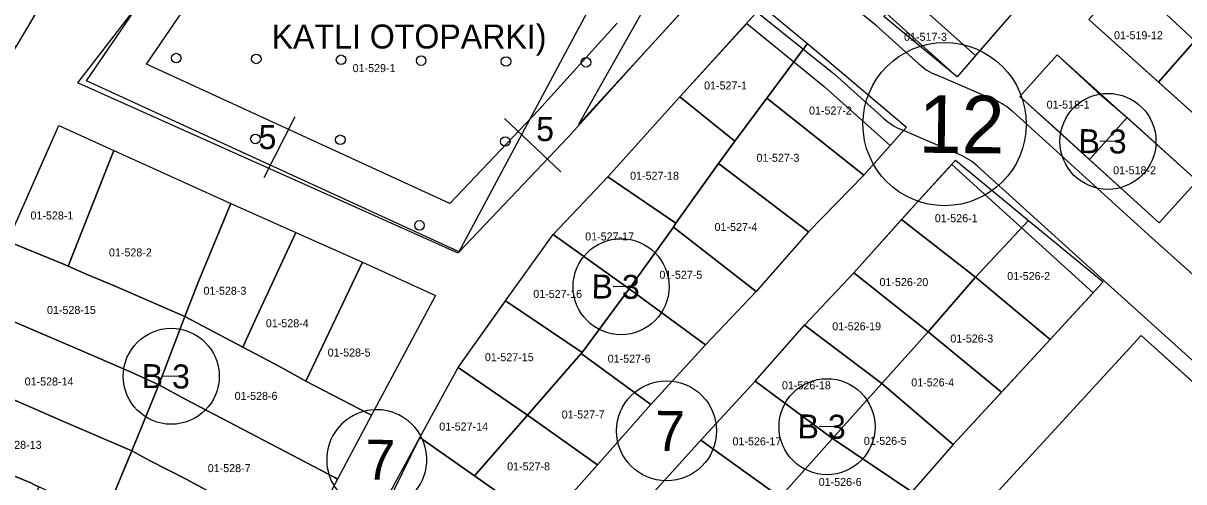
# Model space of a CAD drawing. Extents: x 413946 to 415528, y 4453939 to 4454944.
# Drawn here: x 415176.9 to 415321.9, y 4454443.2 to 4454500.5 of the extents above; entities that cross this region are included whole.
import ezdxf

# ---------------------------------------------------------------- set-up
doc = ezdxf.new("R2010")
doc.units = 0
for name, color, linetype in [('0_KADASTRO', 7, 'Continuous'), ('Level 20', 7, 'Continuous'), ('Level 27', 7, 'Continuous'), ('Level 29', 7, 'Continuous'), ('Level 32', 7, 'Continuous'), ('Level 33', 7, 'Continuous'), ('Level 58', 7, 'Continuous'), ('Level 62', 7, 'Continuous')]:
    doc.layers.add(name, color=color, linetype=linetype)

msp = doc.modelspace()

# ---------------------------------------------------------------- linework, layer by layer
at = {"layer": '0_KADASTRO'}
for p, q in [((415316.53, 4454461.44), (415302.03, 4454445.62)), ((415325.37, 4454453.49), (415316.53, 4454461.44)), ((415302.03, 4454445.62), (415299.1, 4454442.43))]:
    msp.add_line(p, q, dxfattribs=at)
for points in [[(415183.74, 4454493.02), (415186.13, 4454496.15), (415193.03, 4454505.17), (415206.78, 4454523.16), (415220.82, 4454541.53), (415253.79, 4454513.93), (415251.13, 4454508.96), (415244.3, 4454496.18), (415231.24, 4454471.75), (415183.88, 4454492.96)], [(415152.56, 4454511.91), (415158.6, 4454518.66), (415168.77, 4454512.55), (415169.66, 4454512.04), (415180.77, 4454505.68), (415175.97, 4454497.52), (415163.02, 4454505.4)], [(415314.69, 4454506.15), (415321.35, 4454513.54), (415330.07, 4454505.8), (415325.5, 4454500.43), (415323.26, 4454498.3), (415319.65, 4454501.61)], [(415246.29, 4454487.85), (415256.38, 4454505.72), (415259.33, 4454510.93), (415263.87, 4454507.07), (415260.38, 4454503.25)], [(415287.02, 4454504.37), (415287.41, 4454504.82), (415288.47, 4454506.05), (415289.44, 4454507.13), (415291.61, 4454509.52), (415298, 4454503.73), (415300.34, 4454501.63), (415295.86, 4454496.44)], [(415310.02, 4454500.93), (415314.69, 4454506.15), (415319.65, 4454501.61), (415323.26, 4454498.3), (415318.7, 4454493.11)], [(415284.42, 4454501.33), (415284.64, 4454501.58), (415284.74, 4454501.7), (415287.02, 4454504.37), (415295.86, 4454496.44), (415293.58, 4454493.77)], [(415258.94, 4454491.28), (415269.21, 4454502.6), (415274.86, 4454497.93), (415269.78, 4454491.1), (415265.77, 4454485.73)], [(415269.78, 4454491.1), (415274.86, 4454497.93), (415287.23, 4454487.47), (415281.9, 4454481.5)], [(415318.7, 4454493.11), (415323.26, 4454498.3), (415332.18, 4454490.43), (415327.52, 4454485.21)], [(415301.38, 4454491.33), (415306.07, 4454496.55), (415311.06, 4454491.91), (415314.78, 4454488.68), (415310.08, 4454483.46), (415306.25, 4454486.95)], [(415249.91, 4454481.29), (415258.94, 4454491.28), (415265.77, 4454485.73), (415263.75, 4454482.93), (415258.44, 4454475.48)], [(415263.75, 4454482.93), (415265.77, 4454485.73), (415269.78, 4454491.1), (415281.9, 4454481.5), (415275.01, 4454474.41)], [(415310.08, 4454483.46), (415314.78, 4454488.68), (415323.55, 4454480.8), (415318.81, 4454475.52)], [(415174.96, 4454473.23), (415181.35, 4454487.71), (415188.2, 4454484.56), (415182.53, 4454470.12), (415181.84, 4454470.41), (415175.43, 4454473.04)], [(415182.53, 4454470.12), (415188.2, 4454484.56), (415190.88, 4454483.35), (415202.83, 4454477.96), (415198.81, 4454468.19), (415197.07, 4454463.84), (415188.38, 4454467.61), (415184.98, 4454469.03)], [(415258.11, 4454474.98), (415258.44, 4454475.48), (415263.75, 4454482.93), (415275.01, 4454474.41), (415268.47, 4454466.96)], [(415286.63, 4454475.95), (415293.36, 4454483.37), (415302.49, 4454475.83), (415295.87, 4454468.73)], [(415243.08, 4454474.08), (415249.91, 4454481.29), (415258.44, 4454475.48), (415258.11, 4454474.98), (415252.61, 4454467.29)], [(415197.07, 4454463.84), (415198.81, 4454468.19), (415202.83, 4454477.96), (415210.94, 4454474.32), (415205.85, 4454463.29), (415204.32, 4454460.01)], [(415280.65, 4454469.3), (415286.63, 4454475.95), (415295.87, 4454468.73), (415289.94, 4454461.9)], [(415295.87, 4454468.73), (415302.49, 4454475.83), (415311.82, 4454468.14), (415305.2, 4454460.96)], [(415204.32, 4454460.01), (415205.85, 4454463.29), (415210.94, 4454474.32), (415219.28, 4454470.61), (415212.21, 4454455.76), (415209.01, 4454457.54)], [(415237.15, 4454465.78), (415243.08, 4454474.08), (415252.61, 4454467.29), (415246.74, 4454459.31)], [(415252.61, 4454467.29), (415258.11, 4454474.98), (415268.47, 4454466.96), (415262.13, 4454460.3)], [(415172.24, 4454464.66), (415174.96, 4454473.23), (415175.43, 4454473.04), (415181.84, 4454470.41), (415182.53, 4454470.12), (415184.98, 4454469.03), (415188.38, 4454467.61), (415197.07, 4454463.84), (415193.83, 4454455.27), (415190.4, 4454456.87), (415185.11, 4454459.14)], [(415212.21, 4454455.76), (415219.28, 4454470.61), (415228.41, 4454466.46), (415220.4, 4454451.48), (415220.08, 4454451.65)], [(415274.51, 4454462.72), (415280.65, 4454469.3), (415289.94, 4454461.9), (415284.17, 4454455.45)], [(415289.94, 4454461.9), (415295.87, 4454468.73), (415305.2, 4454460.96), (415299.1, 4454454.36)], [(415246.61, 4454459.19), (415246.74, 4454459.31), (415252.61, 4454467.29), (415262.13, 4454460.3), (415255.29, 4454452.82)], [(415231.25, 4454457.43), (415237.15, 4454465.78), (415246.74, 4454459.31), (415246.61, 4454459.19), (415239.91, 4454451.49)], [(415169.01, 4454456.32), (415169.12, 4454456.61), (415172.24, 4454464.66), (415185.11, 4454459.14), (415190.4, 4454456.87), (415193.83, 4454455.27), (415190.45, 4454447.04), (415182.24, 4454450.59)], [(415193.83, 4454455.27), (415197.07, 4454463.84), (415204.32, 4454460.01), (415209.01, 4454457.54), (415212.21, 4454455.76), (415220.08, 4454451.65), (415220.4, 4454451.48), (415216.16, 4454443.5), (415215.83, 4454443.68), (415197.22, 4454453.46)], [(415268.31, 4454455.75), (415274.51, 4454462.72), (415284.17, 4454455.45), (415277.97, 4454448.59)], [(415284.17, 4454455.45), (415289.94, 4454461.9), (415299.1, 4454454.36), (415293.06, 4454447.82)], [(415239.91, 4454451.49), (415246.61, 4454459.19), (415255.29, 4454452.82), (415248.63, 4454445.3)], [(415226.43, 4454448.7), (415231.25, 4454457.43), (415239.91, 4454451.49), (415233.26, 4454443.89)], [(415165.76, 4454447.93), (415169.01, 4454456.32), (415182.24, 4454450.59), (415190.45, 4454447.04), (415187.02, 4454438.74), (415178.86, 4454442.55), (415178.24, 4454442.84), (415177.83, 4454443.03)], [(415190.45, 4454447.04), (415193.83, 4454455.27), (415197.22, 4454453.46), (415215.83, 4454443.68), (415216.16, 4454443.5), (415211.94, 4454435.55), (415211.5, 4454435.79), (415197.25, 4454443.48), (415192.76, 4454445.79)], [(415261.53, 4454448.35), (415268.31, 4454455.75), (415277.97, 4454448.59), (415271.45, 4454441.25)], [(415277.97, 4454448.59), (415284.17, 4454455.45), (415293.06, 4454447.82), (415287.9, 4454441.92)], [(415233.26, 4454443.89), (415239.91, 4454451.49), (415248.63, 4454445.3), (415241.97, 4454437.8)], [(415160.16, 4454422.69), (415162.75, 4454434.4), (415165.76, 4454447.93), (415177.83, 4454443.03), (415178.24, 4454442.84), (415178.86, 4454442.55), (415176.37, 4454436.61), (415174.78, 4454432.63), (415170.05, 4454420.62)], [(415221.75, 4454440.05), (415226.43, 4454448.7), (415233.26, 4454443.89), (415241.97, 4454437.8), (415235.45, 4454430.33), (415227.92, 4454435.7), (415222.11, 4454439.86)], [(415254.93, 4454441.05), (415261.53, 4454448.35), (415271.45, 4454441.25), (415264.97, 4454434.28)], [(415271.45, 4454441.25), (415277.97, 4454448.59), (415287.9, 4454441.92), (415281.11, 4454434.3)], [(415187.02, 4454438.74), (415190.45, 4454447.04), (415192.76, 4454445.79), (415197.25, 4454443.48), (415211.5, 4454435.79), (415211.94, 4454435.55), (415207.73, 4454427.63), (415207.24, 4454427.89), (415196.44, 4454433.64)]]:
    msp.add_lwpolyline(points, close=True, dxfattribs=at)
at = {"layer": 'Level 20'}
for p, q in [((415230.2, 4454477.93), (415192.28, 4454495.35)), ((415210.81, 4454488.8), (415206.95, 4454481.17)), ((415237, 4454488.57), (415244.04, 4454481.9))]:
    msp.add_line(p, q, dxfattribs=at)
for points in [[(415192.28, 4454495.35), (415206.74, 4454516.58), (415212.21, 4454525.09), (415215.01, 4454529.04)], [(415251.09, 4454500.49), (415241.29, 4454489.65), (415230.2, 4454477.93)]]:
    msp.add_lwpolyline(points, dxfattribs=at)
at = {"layer": 'Level 27'}
for p, q in [((415327.52, 4454485.21), (415310.02, 4454500.93)), ((415306.07, 4454496.55), (415323.55, 4454480.8))]:
    msp.add_line(p, q, dxfattribs=at)
for points in [[(415293.57, 4454493.78), (415284.74, 4454501.7), (415275.45, 4454509.28)], [(415180.34, 4454504.95), (415175.97, 4454497.52), (415171.56, 4454488.91), (415167.38, 4454476.5)], [(415300.34, 4454501.63), (415293.57, 4454493.78)], [(415249.91, 4454481.29), (415258.94, 4454491.28), (415267.27, 4454500.46)], [(415267.27, 4454500.46), (415276.94, 4454492.58), (415285.18, 4454485.18)], [(415301.38, 4454491.33), (415306.07, 4454496.55)], [(415318.81, 4454475.52), (415301.38, 4454491.33)], [(415179.19, 4454482.82), (415181.35, 4454487.71)], [(415181.35, 4454487.71), (415188.2, 4454484.56), (415202.83, 4454477.96), (415210.94, 4454474.32), (415219.28, 4454470.61), (415228.41, 4454466.46), (415220.4, 4454451.48), (415216.16, 4454443.5), (415211.94, 4454435.55), (415207.73, 4454427.63), (415200.89, 4454414.21)], [(415285.18, 4454485.18), (415281.9, 4454481.5), (415275.01, 4454474.41), (415268.47, 4454466.96), (415262.13, 4454460.3), (415255.29, 4454452.82), (415248.63, 4454445.3), (415241.97, 4454437.8), (415235.45, 4454430.33), (415228.76, 4454422.76), (415222.33, 4454415.55), (415217.45, 4454409.96)], [(415160.16, 4454422.69), (415162.75, 4454434.4), (415165.76, 4454447.93), (415169.01, 4454456.32), (415172.24, 4454464.66), (415174.96, 4454473.23), (415179.19, 4454482.82)], [(415226.41, 4454408.96), (415234.94, 4454418.45), (415241.61, 4454426.04), (415248.27, 4454433.38), (415254.93, 4454441.05), (415261.53, 4454448.35), (415268.31, 4454455.75), (415274.51, 4454462.72), (415280.65, 4454469.3), (415288.33, 4454477.82), (415292.88, 4454482.84)], [(415292.88, 4454482.84), (415310.57, 4454466.79)], [(415237.15, 4454465.78), (415243.08, 4454474.08), (415249.91, 4454481.29)], [(415323.55, 4454480.8), (415318.81, 4454475.52)], [(415310.57, 4454466.79), (415305.2, 4454460.96), (415299.8, 4454455.11), (415293.06, 4454447.82), (415287.9, 4454441.92), (415281.11, 4454434.3), (415274.64, 4454426.85), (415267.96, 4454419.45), (415261.25, 4454411.96), (415254.68, 4454404.53), (415250.36, 4454399.64)], [(415207.77, 4454412.78), (415212.54, 4454422.6), (415217.08, 4454431.05), (415222.11, 4454439.86), (415226.43, 4454448.7), (415231.25, 4454457.43), (415236.79, 4454465.27), (415237.15, 4454465.78)], [(415261.29, 4454400.62), (415267.45, 4454407.66), (415274.07, 4454415.22), (415280.63, 4454422.65), (415287.22, 4454430.12), (415292.45, 4454436.24), (415293.93, 4454437.83), (415294.5, 4454437.41), (415302.03, 4454445.62), (415316.53, 4454461.44)]]:
    msp.add_lwpolyline(points, dxfattribs=at)
at = {"layer": 'Level 29'}
msp.add_line((415231.37, 4454471.89), (415184.82, 4454493.28), dxfattribs=at)
for points in [[(415184.82, 4454493.28), (415202.57, 4454519.34), (415208.06, 4454527.89), (415216.87, 4454540.33)], [(415261.76, 4454504.81), (415253.75, 4454495.98), (415244.96, 4454486.25), (415231.37, 4454471.89)], [(415316.53, 4454461.44), (415325.37, 4454453.49), (415333.88, 4454446.41)]]:
    msp.add_lwpolyline(points, dxfattribs=at)
at = {"layer": 'Level 32'}
for p, q in [((415313.4, 4454485.7), (415311.4, 4454485.72)), ((415252.58, 4454467.54), (415250.58, 4454467.56)), ((415196.39, 4454456.34), (415194.39, 4454456.36)), ((415278.31, 4454450.04), (415276.31, 4454450.06))]:
    msp.add_line(p, q, dxfattribs=at)
for centre in [(415312.4, 4454485.71), (415251.58, 4454467.55), (415195.39, 4454456.35), (415277.31, 4454450.05)]:
    msp.add_circle(centre, 6, dxfattribs=at)
at = {"layer": 'Level 33'}
for centre in [(415196.01, 4454496.12), (415206.01, 4454496.02), (415216.61, 4454495.91), (415226.61, 4454495.81), (415237.21, 4454495.7), (415247.21, 4454495.6), (415205.91, 4454486.02), (415216.51, 4454485.91), (415237.11, 4454485.7), (415226.4, 4454475.21)]:
    msp.add_circle(centre, 0.6, dxfattribs=at)
at = {"layer": 'Level 58'}
for centre, radius in [((415292, 4454487.87), 10.2), ((415257.26, 4454449.53), 6.25)]:
    msp.add_circle(centre, radius, dxfattribs=at)
for start, end in [(50.8904, 251.5177), (251.5177, 50.8904)]:
    msp.add_arc((415221.06, 4454445.92), 6.25, start, end, dxfattribs=at)
at = {"layer": 'Level 62'}
for p, q in [((415298.28, 4454490.86), (415290.94, 4454494.01)), ((415293.9, 4454484.03), (415286.58, 4454487.18))]:
    msp.add_line(p, q, dxfattribs=at)
for points in [[(415288.76, 4454495.41), (415283.44, 4454500.18), (415268.32, 4454512.37)], [(415265.42, 4454504.43), (415278.24, 4454494.1), (415284.4, 4454488.57)], [(415317.47, 4454474.04), (415300.5, 4454489.43)], [(415296.11, 4454482.61), (415311.92, 4454468.27)], [(415340.97, 4454453.52), (415331.91, 4454461.06), (415317.47, 4454474.04)], [(415311.92, 4454468.27), (415326.68, 4454455.01), (415335.16, 4454447.95)]]:
    msp.add_lwpolyline(points, dxfattribs=at)
for centre, start, end in [((415294.1, 4454501.36), 228.1049, 246.7344), ((415295.12, 4454483.51), 47.7893, 66.7323), ((415289.74, 4454494.53), 228.1073, 246.7237), ((415290.74, 4454476.68), 47.7857, 66.7263)]:
    msp.add_arc(centre, 8, start, end, dxfattribs=at)

# ---------------------------------------------------------------- texts
at = {"layer": '0_KADASTRO'}
for s, p in [('01-517-3', (415286.93, 4454498.28)), ('01-519-12', (415313.16, 4454498.48)), ('01-529-1', (415218.05, 4454494.37)), ('01-527-1', (415261.95, 4454492.2)), ('01-527-2', (415275.06, 4454489.07)), ('01-518-1', (415304.74, 4454489.81)), ('01-527-3', (415268.5, 4454483.16)), ('01-527-18', (415252.71, 4454480.92)), ('01-518-2', (415313.05, 4454481.6)), ('01-528-1', (415177.81, 4454475.95)), ('01-527-4', (415263.26, 4454474.51)), ('01-526-1', (415290.77, 4454475.61)), ('01-527-17', (415247.1, 4454473.33)), ('01-528-2', (415187.61, 4454471.33)), ('01-527-5', (415256.37, 4454468.54)), ('01-526-20', (415283.86, 4454467.62)), ('01-526-2', (415299.82, 4454468.38)), ('01-528-3', (415199.42, 4454466.54)), ('01-527-16', (415240.61, 4454466.15)), ('01-528-15', (415179.87, 4454464.14)), ('01-528-4', (415207.21, 4454462.48)), ('01-526-19', (415277.96, 4454462.1)), ('01-526-3', (415292.71, 4454460.57)), ('01-528-5', (415214.93, 4454458.82)), ('01-527-15', (415234.57, 4454458.24)), ('01-527-6', (415249.91, 4454458.05)), ('01-528-14', (415177.08, 4454455.2)), ('01-526-18', (415271.68, 4454454.72)), ('01-526-4', (415287.83, 4454455.08)), ('01-528-6', (415203.31, 4454453.4)), ('01-527-7', (415244.17, 4454451.08)), ('01-527-14', (415228.87, 4454449.57)), ('01-528-13', (415173.1, 4454447.28)), ('01-526-17', (415265.5, 4454447.72)), ('01-526-5', (415281.9, 4454447.78)), ('01-528-7', (415199.95, 4454444.37)), ('01-527-8', (415237.35, 4454444.59)), ('01-526-6', (415276.27, 4454442.64))]:
    msp.add_text(s, height=1, dxfattribs=at).set_placement(p)
at = {"layer": 'Level 20'}
for p in [(415240.96, 4454485.76), (415206.28, 4454484.76)]:
    msp.add_text('5', height=3, rotation=359.4141, dxfattribs=at).set_placement(p)
at = {"layer": 'Level 32'}
for p in [(415308.7, 4454484.25), (415247.88, 4454466.08), (415191.69, 4454454.88), (415273.61, 4454448.59)]:
    msp.add_text('B 3', height=3, rotation=359.4141, dxfattribs=at).set_placement(p)
at = {"layer": 'Level 33'}
msp.add_text('KATLI OTOPARKI)', height=3, dxfattribs=at).set_placement((415207.93, 4454497.32))
at = {"layer": 'Level 58'}
for s, height, p in [('12', 7.2, (415288.73, 4454484.3)), ('7', 5, (415255.82, 4454447.04)), ('7', 5, (415219.62, 4454443.43))]:
    msp.add_text(s, height=height, rotation=359.4141, dxfattribs=at).set_placement(p)

doc.saveas('drawing.dxf')
